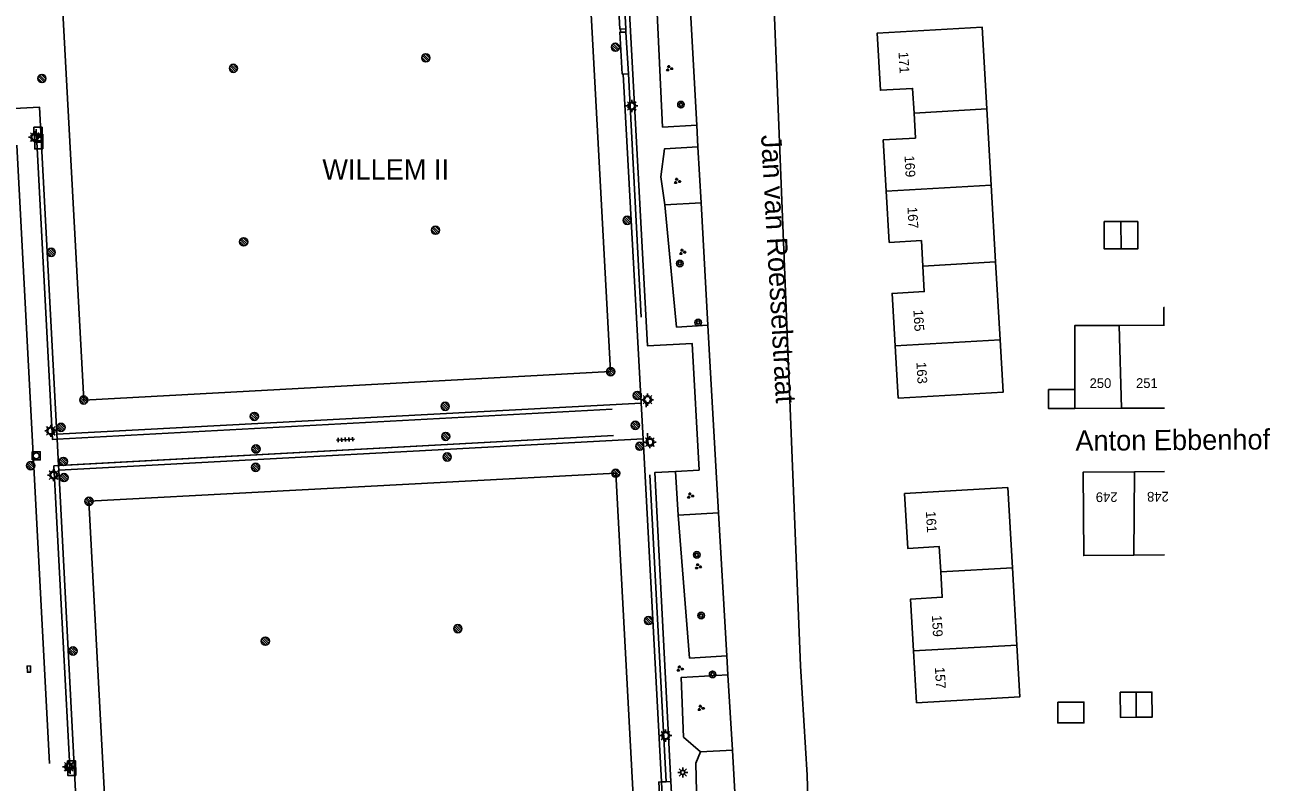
# Model space of a CAD drawing. Extents: x 131000 to 133013, y 393000 to 396501.
# Drawn here: x 132859.7 to 133013, y 394855.9 to 394949 of the extents above; entities that cross this region are included whole.
import ezdxf

# ---------------------------------------------------------------- set-up
doc = ezdxf.new("R2010")
doc.units = 0
for name, color, linetype in [('bs-afsc-ballenvanger', 7, 'Continuous'), ('bs-afsc-belijning', 7, 'Continuous'), ('bs-symb-cornervlag', 7, 'Continuous'), ('bs-symb-hydrant', 7, 'Continuous'), ('bs-symb-magneetklep', 7, 'Continuous'), ('bs-symb-sproeier', 7, 'Continuous'), ('bs-symb-veldverlichting', 7, 'Continuous'), ('gg-afsc-hekwerk', 7, 'Continuous'), ('gg-anno-openbare ruimte label', 7, 'Continuous'), ('gg-bbg-overig bouwwerk', 7, 'Continuous'), ('gg-knt-plantopografie kant verharding', 7, 'Continuous'), ('gg-knt-verharding', 7, 'Continuous'), ('gt-anno-overige text', 7, 'Continuous'), ('gt-anno-plantopografie huisnummer', 7, 'Continuous'), ('gt-bbg-plantopografie pand', 7, 'Continuous'), ('gt-bbg-plantopografie tussenscheiding', 7, 'Continuous'), ('gt-grn-groengrens', 7, 'Continuous'), ('gt-grn-weggrens', 7, 'Continuous'), ('gt-symb-boom', 7, 'Continuous'), ('gt-symb-groenvak', 7, 'Continuous'), ('gt-symb-kolk center center', 7, 'Continuous'), ('gt-symb-lichtmast', 7, 'Continuous'), ('gt-symb-rioolschacht', 7, 'Continuous'), ('gt-symb-straatmeubilair', 7, 'Continuous'), ('gt-symb-tegel verharding', 7, 'Continuous')]:
    doc.layers.add(name, color=color, linetype=linetype)

# ---------------------------------------------------------------- blocks, each defined once
blk = doc.blocks.new('gt0-GRVAK')
at = {"layer": 'gt-symb-groenvak'}
for p, q in [((-0.11, 0.19), (-0.23, 0.24)), ((-0.18, 0.15), (0.09, 0.15)), ((-0.09, 0.21), (-0.16, 0.32)), ((-0.05, 0.21), (-0.05, 0.39)), ((0, 0.21), (0.06, 0.32)), ((0.02, 0.19), (0.13, 0.24)), ((0.26, -0.05), (0.2, 0.06)), ((0.31, -0.05), (0.31, 0.13)), ((0.35, -0.05), (0.41, 0.06)), ((-0.24, -0.23), (-0.36, -0.18)), ((-0.32, -0.26), (-0.05, -0.26)), ((-0.23, -0.21), (-0.29, -0.09)), ((-0.18, -0.2), (-0.18, -0.02)), ((-0.14, -0.21), (-0.07, -0.09)), ((-0.12, -0.23), (0, -0.18)), ((0.24, -0.07), (0.12, -0.02)), ((0.17, -0.11), (0.44, -0.11)), ((0.37, -0.07), (0.49, -0.02))]:
    blk.add_line(p, q, dxfattribs=at)
blk = doc.blocks.new('gt0-BOOM')
at = {"layer": 'gt-symb-boom'}
for radius in [0.4, 0.2]:
    blk.add_circle((0, 0), radius, dxfattribs=at)
blk = doc.blocks.new('bs0-SPROEIER')
at = {"layer": 'bs-symb-sproeier'}
for p, q in [((-0.34, 0.2), (0.2, -0.34)), ((-0.21, 0.35), (0.34, -0.2)), ((0.03, 0.4), (0.4, 0.03)), ((-0.4, -0.03), (-0.03, -0.4))]:
    blk.add_line(p, q, dxfattribs=at)
blk.add_circle((0, 0), 0.5, dxfattribs=at)
blk = doc.blocks.new('bs0-VELDV')
at = {"layer": 'bs-symb-veldverlichting'}
for p, q in [((-0.38, 0), (-0.75, 0)), ((-0.53, 0.53), (-0.27, 0.27)), ((-0.35, 0.14), (-0.52, 0.22)), ((-0.22, 0.52), (-0.14, 0.35)), ((0, 0.75), (0, 0.38)), ((0.22, 0.52), (0.14, 0.35)), ((0.27, 0.27), (0.53, 0.53)), ((0.35, 0.14), (0.52, 0.22)), ((0.38, 0), (0.75, 0)), ((-0.27, -0.27), (-0.53, -0.53)), ((-0.35, -0.14), (-0.52, -0.22)), ((-0.14, -0.35), (-0.22, -0.52)), ((0, -0.38), (0, -0.75)), ((0.14, -0.35), (0.22, -0.52)), ((0.27, -0.27), (0.53, -0.53)), ((0.35, -0.14), (0.52, -0.22))]:
    blk.add_line(p, q, dxfattribs=at)
blk.add_circle((0, 0), 0.375, dxfattribs=at)
blk = doc.blocks.new('DUMMY')
at = {"layer": 'gt-symb-straatmeubilair'}
blk.add_lwpolyline([(0.5, -0.5), (-0.5, -0.5), (-0.5, 0.5), (0.5, 0.5)], close=True, dxfattribs=at)
blk = doc.blocks.new('BS0-MAGNKLP')
at = {"layer": 'bs-symb-magneetklep'}
for p, q in [((-0.34, 0.2), (0.2, -0.34)), ((-0.21, 0.35), (0.34, -0.2)), ((0.03, 0.4), (0.4, 0.03)), ((-0.4, -0.03), (-0.03, -0.4))]:
    blk.add_line(p, q, dxfattribs=at)
blk.add_circle((0, 0), 0.5, dxfattribs=at)
blk = doc.blocks.new('bs0-CORNVLG')
at = {"layer": 'bs-symb-cornervlag'}
for p, q in [((-0.34, 0.2), (0.2, -0.34)), ((-0.21, 0.35), (0.34, -0.2)), ((0.03, 0.4), (0.4, 0.03)), ((-0.4, -0.03), (-0.03, -0.4))]:
    blk.add_line(p, q, dxfattribs=at)
blk.add_circle((0, 0), 0.5, dxfattribs=at)
blk = doc.blocks.new('gt0-TEG1')
at = {"layer": 'gt-symb-tegel verharding'}
for p, q in [((-1.12, 0), (1.12, 0)), ((-0.9, -0.25), (-0.9, 0.25)), ((-0.45, -0.25), (-0.45, 0.25)), ((0, -0.25), (0, 0.25)), ((0.45, -0.25), (0.45, 0.25)), ((0.9, -0.25), (0.9, 0.25))]:
    blk.add_line(p, q, dxfattribs=at)
blk = doc.blocks.new('gt0-KOLKCC')
at = {"layer": 'gt-symb-kolk center center'}
blk.add_lwpolyline([(-0.38, 0.2), (0.38, 0.2), (0.38, -0.2), (-0.38, -0.2)], close=True, dxfattribs=at)
blk = doc.blocks.new('bs0-HYDRANT')
at = {"layer": 'bs-symb-hydrant'}
for p, q in [((-0.34, 0.2), (0.2, -0.34)), ((-0.21, 0.35), (0.34, -0.2)), ((0.03, 0.4), (0.4, 0.03)), ((-0.4, -0.03), (-0.03, -0.4))]:
    blk.add_line(p, q, dxfattribs=at)
blk.add_circle((0, 0), 0.5, dxfattribs=at)
blk = doc.blocks.new('gt0-RS')
at = {"layer": 'gt-symb-rioolschacht'}
blk.add_lwpolyline([(-0.5, -0.5), (0.5, -0.5), (0.5, 0.5), (-0.5, 0.5)], close=True, dxfattribs=at)
blk.add_circle((0, 0), 0.375, dxfattribs=at)
blk = doc.blocks.new('gt0-LMAST')
at = {"layer": 'gt-symb-lichtmast'}
for p, q in [((-0.18, 0.17), (-0.45, 0.44)), ((-0.01, 0.25), (-0.01, 0.62)), ((0.17, 0.17), (0.44, 0.44)), ((-0.26, 0), (-0.63, 0)), ((-0.18, -0.18), (-0.45, -0.45)), ((-0.01, -0.25), (-0.01, -0.63)), ((0.44, -0.45), (0.17, -0.18)), ((0.24, 0), (0.62, 0))]:
    blk.add_line(p, q, dxfattribs=at)
blk.add_circle((-0.01, 0), 0.25, dxfattribs=at)

msp = doc.modelspace()

# ---------------------------------------------------------------- linework, layer by layer
at = {"layer": 'bs-afsc-ballenvanger'}
msp.add_line((132932.15, 394898.51), (132863.23, 394894.8), dxfattribs=at)
at = {"layer": 'bs-afsc-belijning'}
for points in [[(132931.81, 394906.38), (132866.93, 394902.89), (132861.48, 395003.71), (132926.32, 395007.27), (132931.81, 394906.38)], [(132932.44, 394893.88), (132867.57, 394890.43), (132872.94, 394789.65), (132937.85, 394793.07), (132932.44, 394893.88)]]:
    msp.add_lwpolyline(points, dxfattribs=at)
at = {"layer": 'gg-afsc-hekwerk'}
for p, q in [((132942.41, 394936.71), (132941.63, 394950.71)), ((132933.67, 394948.57), (132933.7, 394948.15)), ((132934.01, 394943.01), (132935.57, 394913.08)), ((132942.56, 394934.03), (132942.41, 394936.71)), ((132858.69, 394934.26), (132862.7, 394858.16)), ((132942.94, 394927.15), (132942.56, 394934.03)), ((132943.78, 394912.08), (132942.94, 394927.15)), ((132943.95, 394909.11), (132943.78, 394912.08)), ((132945.11, 394889.02), (132943.95, 394909.11)), ((132931.98, 394901.76), (132863.64, 394898.08)), ((132936.13, 394902.79), (132936.19, 394902)), ((132932.15, 394898.51), (132863.81, 394894.84)), ((132936.43, 394897.29), (132936.33, 394898.81)), ((132863.81, 394894.84), (132863.23, 394894.8)), ((132863.23, 394894.8), (132865.26, 394856.91)), ((132938.63, 394855.92), (132936.62, 394893.67)), ((132946.13, 394871.4), (132945.11, 394889.02)), ((132946.26, 394869.09), (132946.13, 394871.4)), ((132946.8, 394859.82), (132946.26, 394869.09)), ((132948.49, 394830.58), (132946.8, 394859.82))]:
    msp.add_line(p, q, dxfattribs=at)
msp.add_lwpolyline([(132863.64, 394898.08), (132863.07, 394898.05), (132861.07, 394936.23)], dxfattribs=at)
at = {"layer": 'gg-bbg-overig bouwwerk'}
for p, q in [((132933.51, 394951.7), (132933.67, 394948.57)), ((132933.03, 394948.14), (132933.7, 394948.15)), ((132933.67, 394948.57), (132933.04, 394948.54)), ((132933.7, 394948.15), (132934.01, 394943.01)), ((132934.01, 394943.01), (132933.34, 394942.99)), ((132938.06, 394855.89), (132938.63, 394855.92)), ((132938.63, 394855.92), (132939.24, 394855.95)), ((132939.24, 394855.95), (132939.52, 394850.93))]:
    msp.add_line(p, q, dxfattribs=at)
for points in [[(132933.04, 394948.54), (132932.94, 394948.54), (132932.78, 394951.66), (132932.88, 394951.66)], [(132933.34, 394942.99), (132933.24, 394942.99), (132932.93, 394948.14), (132933.03, 394948.14)], [(132938.32, 394850.86), (132938.02, 394850.84), (132937.74, 394855.87), (132938.06, 394855.89)]]:
    msp.add_lwpolyline(points, dxfattribs=at)
at = {"layer": 'gg-knt-plantopografie kant verharding'}
for points in [[(132956.01, 394856.74), (132955.21, 394870.2), (132948.96, 395025.69)], [(132957.03, 394781.53), (132957.21, 394815.99), (132956.01, 394856.74)]]:
    msp.add_lwpolyline(points, dxfattribs=at)
at = {"layer": 'gg-knt-verharding'}
for p, q in [((132933.04, 394948.54), (132933.03, 394948.14)), ((132933.34, 394942.99), (132935.56, 394902.52)), ((132863.61, 394898.68), (132935.56, 394902.52)), ((132935.82, 394898.12), (132863.84, 394894.25)), ((132938.06, 394855.89), (132935.82, 394898.12)), ((132863.84, 394894.25), (132869.55, 394785.44)), ((132938.06, 394855.89), (132938.32, 394850.86))]:
    msp.add_line(p, q, dxfattribs=at)
for points in [[(132930.79, 395012.11), (132936.37, 394909.54), (132941.84, 394909.86), (132942.7, 394894.27), (132939.8, 394894.1)], [(132854.47, 394938.56), (132861.47, 394938.93), (132863.61, 394898.68)], [(132939.8, 394894.1), (132937.24, 394893.95), (132939.24, 394855.95)]]:
    msp.add_lwpolyline(points, dxfattribs=at)
at = {"layer": 'gt-bbg-plantopografie pand'}
for p, q in [((132978.14, 394938.7), (132978.68, 394929.33)), ((132978.68, 394929.33), (132979.22, 394919.89)), ((132992.59, 394924.85), (132994.65, 394924.85)), ((132994.65, 394924.85), (132996.72, 394924.86)), ((132979.22, 394919.89), (132979.77, 394910.3)), ((132999.93, 394912.08), (132994.45, 394912.06)), ((132967.21, 394903.11), (132966.84, 394909.56)), ((132988.99, 394901.85), (132994.71, 394901.87)), ((132994.71, 394901.87), (133000, 394901.88)), ((132996.32, 394894.07), (133000, 394894.1)), ((132996.24, 394883.79), (133000, 394883.82)), ((132981.28, 394882.24), (132981.83, 394872.74)), ((132969.48, 394865.62), (132969.12, 394872.01)), ((132994.56, 394866.92), (132996.51, 394866.94))]:
    msp.add_line(p, q, dxfattribs=at)
for points in [[(132969.18, 394938.18), (132969, 394941.23), (132965.03, 394941), (132964.63, 394948.01), (132977.57, 394948.76), (132978.14, 394938.7)], [(132965.74, 394928.59), (132965.38, 394934.9), (132969.35, 394935.13), (132969.18, 394938.18)], [(132970.26, 394919.37), (132970.08, 394922.51), (132966.11, 394922.28), (132965.74, 394928.59)], [(132994.66, 394921.48), (132992.6, 394921.48), (132992.59, 394924.85)], [(132996.72, 394924.86), (132996.73, 394921.49), (132994.66, 394921.48)], [(132966.84, 394909.56), (132966.47, 394916.01), (132970.44, 394916.24), (132970.26, 394919.37)], [(132999.93, 394912.08), (132999.92, 394914.26), (133000, 394914.26)], [(132994.45, 394912.06), (132988.96, 394912.05), (132988.99, 394904.18)], [(132979.77, 394910.3), (132980.15, 394903.86), (132967.21, 394903.11)], [(132988.99, 394901.85), (132985.75, 394901.84), (132985.74, 394904.17), (132988.99, 394904.18)], [(132996.32, 394894.07), (132990.01, 394894.02), (132990.08, 394883.75), (132996.24, 394883.79)], [(132972.46, 394881.73), (132972.28, 394884.85), (132968.39, 394884.62), (132968, 394891.38), (132980.71, 394892.11), (132981.28, 394882.24)], [(132969.12, 394872.01), (132968.75, 394878.4), (132972.64, 394878.62), (132972.46, 394881.73)], [(132981.83, 394872.74), (132982.19, 394866.35), (132969.48, 394865.62)], [(132996.54, 394863.85), (132994.59, 394863.83), (132994.56, 394866.92)], [(132996.51, 394866.94), (132998.46, 394866.95), (132998.48, 394863.86), (132996.54, 394863.85)], [(132986.87, 394865.73), (132990.1, 394865.72), (132990.09, 394863.15), (132986.86, 394863.16), (132986.87, 394865.73)]]:
    msp.add_lwpolyline(points, dxfattribs=at)
at = {"layer": 'gt-bbg-plantopografie tussenscheiding'}
for p, q in [((132969.18, 394938.18), (132978.14, 394938.7)), ((132965.74, 394928.59), (132978.68, 394929.33)), ((132994.65, 394924.85), (132994.66, 394921.48)), ((132970.26, 394919.37), (132979.22, 394919.89)), ((132994.71, 394901.87), (132994.45, 394912.06)), ((132999.93, 394912.08), (133000, 394912.08)), ((132966.84, 394909.56), (132979.77, 394910.3)), ((132988.99, 394904.18), (132988.99, 394901.85)), ((132996.32, 394894.07), (132996.24, 394883.79)), ((132972.46, 394881.73), (132981.28, 394882.24)), ((132969.12, 394872.01), (132981.83, 394872.74)), ((132996.54, 394863.85), (132996.51, 394866.94))]:
    msp.add_line(p, q, dxfattribs=at)
at = {"layer": 'gt-grn-groengrens'}
for p, q in [((132938.48, 394926.91), (132942.94, 394927.15)), ((132939.8, 394894.1), (132940.12, 394888.73)), ((132940.12, 394888.73), (132945.11, 394889.02)), ((132942.87, 394859.6), (132946.8, 394859.82))]:
    msp.add_line(p, q, dxfattribs=at)
for points in [[(132942.41, 394936.71), (132938.21, 394936.47), (132937.52, 394950.48), (132941.63, 394950.71)], [(132942.56, 394934.03), (132938.45, 394933.8), (132937.99, 394930.36), (132938.48, 394926.91)], [(132938.48, 394926.91), (132939.94, 394911.86), (132943.78, 394912.08)], [(132940.12, 394888.73), (132941.54, 394871.14), (132946.13, 394871.4)], [(132942.87, 394859.6), (132940.77, 394861.42), (132940.5, 394868.76), (132946.26, 394869.09)], [(132942.87, 394859.6), (132942.32, 394858.19), (132942.96, 394830.26), (132948.49, 394830.58)]]:
    msp.add_lwpolyline(points, dxfattribs=at)
at = {"layer": 'gt-grn-weggrens'}
for p, q in [((132935.82, 394898.12), (132935.56, 394902.52)), ((132863.61, 394898.68), (132863.64, 394898.08)), ((132863.64, 394898.08), (132863.81, 394894.84)), ((132863.81, 394894.84), (132863.84, 394894.25))]:
    msp.add_line(p, q, dxfattribs=at)

# ---------------------------------------------------------------- block references
at = {"layer": 'bs-symb-cornervlag'}
for p in [(132931.81, 394906.38), (132866.93, 394902.89), (132932.44, 394893.88), (132867.57, 394890.43)]:
    msp.add_blockref('bs0-CORNVLG', p, dxfattribs=at)
at = {"layer": 'bs-symb-hydrant'}
msp.add_blockref('bs0-HYDRANT', (132860.39, 394894.81), dxfattribs=at)
at = {"layer": 'bs-symb-magneetklep'}
for p in [(132934.85, 394899.78), (132911.51, 394898.41), (132888.14, 394896.87), (132864.42, 394895.32)]:
    msp.add_blockref('BS0-MAGNKLP', p, dxfattribs=at)
at = {"layer": 'bs-symb-sproeier'}
for p in [(132932.4, 394946.3), (132909.05, 394944.99), (132861.77, 394942.45), (132885.36, 394943.71), (132933.85, 394925), (132886.62, 394922.35), (132910.24, 394923.78), (132862.91, 394921.06), (132935.09, 394903.45), (132887.94, 394900.87), (132911.43, 394902.11), (132864.12, 394899.52), (132935.4, 394897.2), (132911.68, 394895.87), (132864.5, 394893.35), (132888.09, 394894.61), (132936.47, 394875.75), (132912.99, 394874.75), (132865.61, 394872), (132889.29, 394873.22)]:
    msp.add_blockref('bs0-SPROEIER', p, dxfattribs=at)
at = {"layer": 'bs-symb-veldverlichting'}
for p in [(132934.41, 394939.07), (132860.89, 394935.24), (132936.35, 394902.93), (132862.87, 394899.09), (132936.65, 394897.71), (132863.21, 394893.65), (132938.58, 394861.59), (132865.08, 394857.76)]:
    msp.add_blockref('bs0-VELDV', p, dxfattribs=at)
at = {"layer": 'gt-symb-boom'}
for p in [(132940.47, 394939.24), (132940.33, 394919.69), (132942.59, 394912.43), (132942.42, 394883.83), (132942.95, 394876.37), (132944.37, 394869.13)]:
    msp.add_blockref('gt0-BOOM', p, dxfattribs=at)
at = {"layer": 'gt-symb-groenvak'}
for p in [(132939.02, 394943.69), (132939.99, 394929.82), (132940.64, 394921.11), (132941.61, 394891.11), (132942.57, 394882.4), (132940.32, 394869.82), (132942.9, 394864.98)]:
    msp.add_blockref('gt0-GRVAK', p, dxfattribs=at)
at = {"layer": 'gt-symb-kolk center center', "rotation": -87.03725765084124}
msp.add_blockref('gt0-KOLKCC', (132860.17, 394869.79), dxfattribs=at)
at = {"layer": 'gt-symb-lichtmast'}
msp.add_blockref('gt0-LMAST', (132940.7, 394857.07), dxfattribs=at)
at = {"layer": 'gt-symb-rioolschacht'}
msp.add_blockref('gt0-RS', (132861.08, 394896.02), dxfattribs=at)
at = {"layer": 'gt-symb-straatmeubilair'}
for p in [(132861.3, 394935.95), (132861.37, 394935.1), (132861.4, 394934.29), (132865.43, 394857.99), (132865.45, 394857.19)]:
    msp.add_blockref('DUMMY', p, dxfattribs=at)
at = {"layer": 'gt-symb-tegel verharding', "rotation": 3.0368689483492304}
msp.add_blockref('gt0-TEG1', (132899.15, 394898.02), dxfattribs=at)

# ---------------------------------------------------------------- texts
at = {"layer": 'gg-anno-openbare ruimte label'}
for s, rotation, p in [('Jan van Roesselstraat', 273.2, (132950.33, 394935.47)), ('Anton Ebbenhof', 0.4, (132989.05, 394896.64))]:
    msp.add_text(s, height=2.5, rotation=rotation, dxfattribs=at).set_placement(p)
at = {"layer": 'gt-anno-overige text'}
msp.add_text('WILLEM II', height=2.5, dxfattribs=at).set_placement((132896.31, 394930.02))
at = {"layer": 'gt-anno-plantopografie huisnummer'}
for s, rotation, p in [('171', 273.2864, (132967.26, 394945.7)), ('169', 273.2864, (132968, 394932.94)), ('167', 273.2864, (132968.36, 394926.62)), ('165', 273.2864, (132969.09, 394913.97)), ('163', 273.2864, (132969.46, 394907.53)), ('250', 0.1614, (132990.79, 394904.36)), ('251', 0.1614, (132996.51, 394904.37)), ('249', 180.4519, (132994.23, 394891.55)), ('248', 180.4519, (133000.54, 394891.6)), ('161', 273.2864, (132970.63, 394889.19)), ('159', 273.2864, (132971.37, 394876.39)), ('157', 273.2864, (132971.74, 394870))]:
    msp.add_text(s, height=1.2, rotation=rotation, dxfattribs=at).set_placement(p)

doc.saveas('drawing.dxf')
